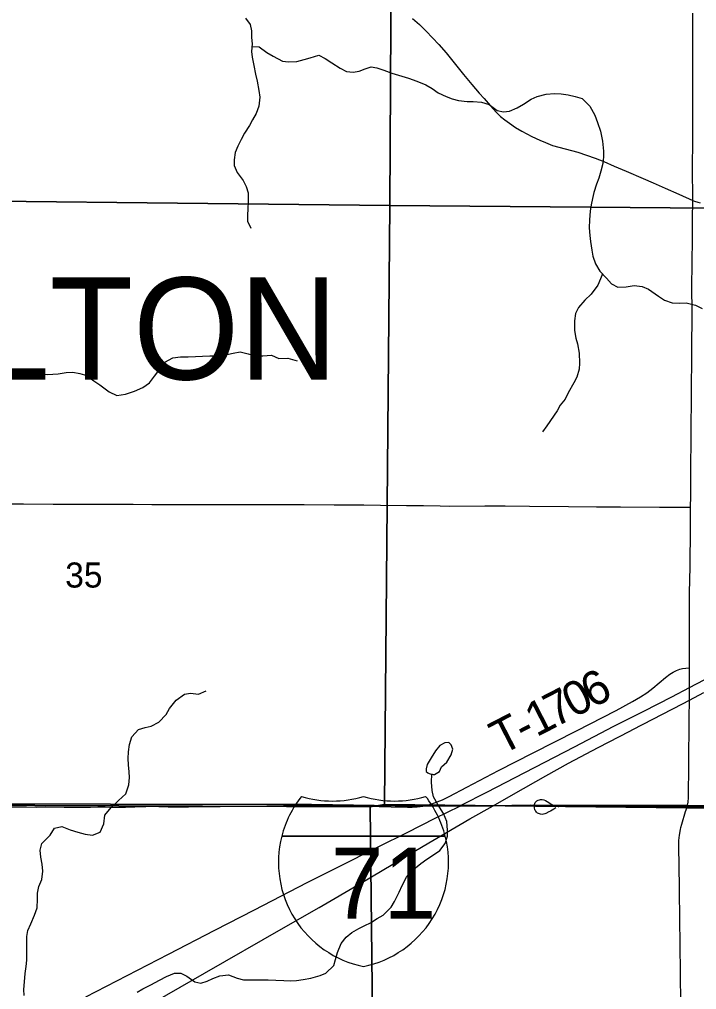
# Model space of a CAD drawing. Extents: x 1874609 to 2204689, y 815661 to 1281160.
# Drawn here: x 2004280 to 2010253, y 1023652 to 1032208 of the extents above; entities that cross this region are included whole.
import ezdxf

# ---------------------------------------------------------------- set-up
doc = ezdxf.new("R2010")
doc.units = 0
for name, color, linetype in [('GM_X_County_Road', 7, 'Continuous'), ('GM_X_Interstate_Location', 7, 'Continuous'), ('GM_X_Interstate_Route', 7, 'Continuous'), ('GM_X_Interstate_Shield', 7, 'Continuous'), ('GM_X_Minor_Lake', 7, 'Continuous'), ('GM_X_Minor_River', 7, 'Continuous'), ('GM_X_Section', 7, 'Continuous'), ('GM_X_Section_Text', 7, 'Continuous'), ('GM_X_Township', 7, 'Continuous'), ('GM_X_Township_Road', 7, 'Continuous'), ('GM_X_Township_Road_Text', 7, 'Continuous'), ('GM_X_Township_Text', 7, 'Continuous')]:
    doc.layers.add(name, color=color, linetype=linetype)

msp = doc.modelspace()

# ---------------------------------------------------------------- linework, layer by layer
at = {"layer": 'GM_X_County_Road'}
for points in [[(2007747, 1032215.9), (2007807.9, 1032161.6), (2007866.9, 1032105.1), (2007924, 1032046.6), (2007979, 1031986.2), (2008043, 1031911.7), (2008116, 1031823.5), (2008198.5, 1031721.9), (2008271.1, 1031633.2), (2008334.6, 1031558.1), (2008378.5, 1031509.4), (2008431.9, 1031447.3), (2008487.8, 1031387.1), (2008523.7, 1031353.1), (2008561.7, 1031321.5), (2008601.6, 1031292.4), (2008656.3, 1031256.1), (2008712.8, 1031222.8), (2008799.7, 1031176.5), (2008869.2, 1031143.6), (2008919, 1031121.4), (2008983.2, 1031096.5), (2009036.8, 1031080.8), (2009093.6, 1031065.9), (2009204.3, 1031035.8), (2009282.3, 1031011.7), (2009359.3, 1030984.2), (2009435.2, 1030953.7), (2009525.6, 1030915.1), (2009631.2, 1030870.6), (2009781.2, 1030805.5), (2009871.4, 1030766.5), (2009976.8, 1030721.1), (2010096.7, 1030668.1), (2010219.4, 1030610.9)], [(2010219.4, 1030610.9), (2010233.9, 1030605.8), (2010264.6, 1030595.2), (2010284.9, 1030590.2)]]:
    msp.add_lwpolyline(points, dxfattribs=at)
at = {"layer": 'GM_X_Interstate_Route'}
for points in [[(2004866.5, 1023588.6), (2005594.9, 1023965.1), (2006003, 1024175.7), (2006353.8, 1024354.3), (2006819.3, 1024596.4), (2007083.3, 1024728.6), (2007449.7, 1024912.7), (2007699, 1025038), (2007948.3, 1025162.9), (2008164, 1025270.9), (2008183.2, 1025280.5), (2008401.7, 1025393.8), (2008737.1, 1025566.8), (2009174.8, 1025792), (2009524.1, 1025973.8), (2009787, 1026108.1), (2010035.6, 1026234.7), (2010190.2, 1026315.5), (2010515.5, 1026485.5)], [(2009663, 1025931.7), (2009691.4, 1025946.4), (2010129.1, 1026171.6), (2010189.6, 1026203.8), (2010317.3, 1026271.9)], [(2005130.1, 1023348), (2005912.3, 1023797.6), (2006610.4, 1024196), (2006923.2, 1024375.6), (2007291.5, 1024590.6), (2007842.6, 1024915.4), (2008252.9, 1025156.3), (2008458.9, 1025273.6), (2008637.9, 1025375.6), (2008923, 1025538.2), (2009124.3, 1025649.2), (2009385.3, 1025787.9), (2009663, 1025931.7)]]:
    msp.add_lwpolyline(points, dxfattribs=at)
at = {"layer": 'GM_X_Interstate_Shield'}
for p, q in [((2006593.8, 1025004), (2008036.6, 1025004)), ((2008036.6, 1025004), (2006593.8, 1025004)), ((2008036.6, 1025004), (2006593.8, 1025004))]:
    msp.add_line(p, q, dxfattribs=at)
for centre, start, end in [((2007502.7, 1024774.1), 141.66896, 165.80665), ((2007041.2, 1026252.1), 253.00908, 286.99093), ((2007589.2, 1026252.1), 253.00908, 286.99093), ((2007127.7, 1024774.1), 14.19335, 38.33104), ((2007502.7, 1024774.1), 165.80665, 258.46304), ((2007127.7, 1024774.1), 281.53696, 14.19335)]:
    msp.add_arc(centre, 937.5, start, end, dxfattribs=at)
at = {"layer": 'GM_X_Minor_Lake'}
for points in [[(2007942.5, 1025549), (2007986.7, 1025574.9), (2008002.9, 1025616.9), (2008051.2, 1025658.8), (2008089.5, 1025720.8), (2008103.7, 1025772.9), (2008089.8, 1025811.1), (2008067.8, 1025831.3), (2008031.7, 1025829.4), (2007989.6, 1025805.5), (2007949.3, 1025757.6), (2007911, 1025695.6), (2007876.7, 1025637.5), (2007866.5, 1025597.5)], [(2007866.5, 1025597.5), (2007869.1, 1025574.2), (2007881.8, 1025564.4), (2007893.4, 1025558), (2007903.8, 1025555.2), (2007919.4, 1025552.2), (2007928.6, 1025549.4), (2007942.5, 1025549)]]:
    msp.add_lwpolyline(points, dxfattribs=at)
at = {"layer": 'GM_X_Minor_River'}
for points in [[(2006274.4, 1032218.5), (2006314.3, 1032162.1), (2006328.2, 1032107.9), (2006327.9, 1032047.7), (2006331.8, 1031991.5), (2006327.5, 1031925.3), (2006333.3, 1031875.2), (2006347.1, 1031802.9), (2006362.9, 1031724.6), (2006376.7, 1031662.3), (2006392.4, 1031580), (2006400.3, 1031521.8), (2006391.9, 1031441.6), (2006369.7, 1031377.5), (2006337.4, 1031323.4), (2006309.2, 1031273.4), (2006266.8, 1031205.4), (2006236.6, 1031149.3), (2006206.3, 1031091.3), (2006184, 1031035.2), (2006175.8, 1030969.1), (2006173.6, 1030918.9), (2006201.4, 1030858.6), (2006255.3, 1030786.2), (2006279.2, 1030733.9), (2006297, 1030677.6), (2006298.8, 1030603.4), (2006294.5, 1030537.2), (2006292.3, 1030483), (2006292.1, 1030428.9), (2006320, 1030366.6)], [(2006330.3, 1031968.3), (2006393.8, 1031965.2), (2006463.8, 1031916.7), (2006517.8, 1031882.4), (2006601.8, 1031839.9), (2006653.9, 1031833.6), (2006726.1, 1031837.3), (2006792.3, 1031853.1), (2006844.5, 1031868.9), (2006920.8, 1031892.6), (2006976.8, 1031864.3), (2007034.8, 1031825.9), (2007108.8, 1031779.4), (2007164.8, 1031749.1), (2007224.9, 1031742.8), (2007277.1, 1031752.6), (2007329.3, 1031772.5), (2007383.4, 1031790.3), (2007433.5, 1031782), (2007493.6, 1031761.7), (2007563.7, 1031735.3), (2007653.8, 1031706.8), (2007711.8, 1031690.5), (2007785.9, 1031664.1), (2007866, 1031629.7), (2007920, 1031599.3), (2007974, 1031561), (2008044, 1031528.5), (2008096.1, 1031506.2), (2008154.2, 1031493.9), (2008228.3, 1031483.6), (2008282.4, 1031483.4), (2008356.6, 1031479), (2008422.6, 1031456.7), (2008494.6, 1031404.2), (2008550.7, 1031393.9), (2008602.8, 1031399.7), (2008671.1, 1031429.5), (2008727.3, 1031459.3), (2008793.7, 1031503.2), (2008845.9, 1031527), (2008926.1, 1031548.7), (2009000.3, 1031554.4), (2009058.4, 1031552.1), (2009120.5, 1031543.8), (2009180.6, 1031529.5), (2009244.7, 1031509.2), (2009312.6, 1031442.7), (2009354.4, 1031362.3), (2009378.3, 1031300), (2009404.1, 1031221.6), (2009423.8, 1031133.2), (2009431.5, 1031046.9), (2009433.3, 1030996.8), (2009427.1, 1030936.6), (2009408.8, 1030868.5), (2009390.5, 1030808.4), (2009370.3, 1030756.3), (2009346, 1030682.2), (2009333.8, 1030628.1), (2009323.6, 1030572), (2009313.3, 1030515.8), (2009307.1, 1030441.6), (2009306.8, 1030369.4), (2009312.6, 1030301.2), (2009318.4, 1030249), (2009328.2, 1030172.7), (2009338, 1030118.5), (2009361.8, 1030052.2), (2009399.7, 1029987.8), (2009457.6, 1029925.4), (2009503.5, 1029875), (2009559.5, 1029846.7), (2009631.7, 1029848.4), (2009701.9, 1029862.1), (2009772, 1029851.8), (2009830.1, 1029829.4), (2009918.1, 1029766.9), (2009970.1, 1029730.5), (2010036.1, 1029708.2), (2010098.3, 1029705.9), (2010160.4, 1029709.6), (2010244.5, 1029687.2), (2010302.6, 1029658.8)], [(2009422.5, 1029963.3), (2009405.4, 1029919.6), (2009383.2, 1029863.5), (2009322.8, 1029783.5), (2009268.5, 1029731.6), (2009212.1, 1029667.7), (2009185.8, 1029613.6), (2009175.6, 1029549.5), (2009177.3, 1029463.2), (2009189.1, 1029397), (2009202.9, 1029346.8), (2009218.7, 1029264.4), (2009220.4, 1029176.2), (2009216.2, 1029122), (2009197.9, 1029051.9), (2009171.6, 1029001.8), (2009121.2, 1028915.8), (2009095, 1028859.8), (2009048.7, 1028805.8), (2009024.4, 1028755.8), (2008931.8, 1028623.8), (2008893.5, 1028571.8)], [(2004268.8, 1029087.7), (2004324.9, 1029097.5), (2004405.1, 1029091.1), (2004469.2, 1029078.8), (2004529.3, 1029076.5), (2004621.5, 1029082.2), (2004691.7, 1029093.9), (2004751.9, 1029095.6), (2004812, 1029085.3), (2004876.1, 1029067), (2004938, 1029020.6), (2004990, 1028986.2), (2005072, 1028923.7), (2005140, 1028891.3), (2005216.3, 1028903), (2005294.5, 1028928.7), (2005368.8, 1028960.5), (2005429.1, 1029002.3), (2005471.4, 1029060.3), (2005509.7, 1029112.3), (2005564.1, 1029186.3), (2005634.4, 1029224.1), (2005700.5, 1029231.8), (2005768.7, 1029233.5), (2005961.2, 1029240.7), (2006031.3, 1029242.4), (2006097.5, 1029250.2), (2006165.7, 1029265.9), (2006227.9, 1029275.7), (2006298, 1029259.3), (2006360.1, 1029241), (2006426.2, 1029240.7), (2006502.4, 1029246.3), (2006568.5, 1029218), (2006646.7, 1029221.7), (2006728.8, 1029197.2)], [(2004323.3, 1023599.3), (2004319.5, 1023653.5), (2004323.8, 1023721.7), (2004332, 1023793.8), (2004340.3, 1023856), (2004346.5, 1023912.1), (2004347, 1024048.5), (2004345.2, 1024120.7), (2004355.4, 1024172.8), (2004379.7, 1024230.9), (2004412.1, 1024309), (2004436.3, 1024373.1), (2004438.6, 1024449.3), (2004440.8, 1024501.4), (2004453, 1024561.5), (2004477.3, 1024623.6), (2004487.6, 1024695.8), (2004479.8, 1024758), (2004468, 1024820.2), (2004464.2, 1024880.4), (2004478.5, 1024940.5), (2004550.9, 1025014.4), (2004591.2, 1025076.4), (2004655.4, 1025090.2), (2004727.5, 1025059.8), (2004795.5, 1025041.4), (2004859.6, 1025021.1), (2004925.7, 1025012.8), (2004994, 1025040.5), (2005024.3, 1025112.6), (2005034.6, 1025188.8), (2005091, 1025256.7), (2005155.4, 1025320.6), (2005217.7, 1025378.5), (2005244.1, 1025458.7), (2005250.3, 1025522.8), (2005248.5, 1025573), (2005242.7, 1025633.2), (2005240.9, 1025691.3), (2005241.1, 1025747.5), (2005251.3, 1025813.7), (2005271.6, 1025879.8), (2005330, 1025945.7), (2005388.2, 1025963.5), (2005442.4, 1025975.3), (2005508.6, 1026011.1), (2005575, 1026079), (2005605.3, 1026131), (2005663.7, 1026203), (2005736, 1026256.8), (2005790.2, 1026266.6), (2005860.3, 1026256.3), (2005926.6, 1026286.1)], [(2005317.7, 1023629), (2005367.9, 1023658.9), (2005438.2, 1023692.7), (2005514.5, 1023734.4), (2005578.8, 1023768.3), (2005647, 1023798), (2005705.2, 1023797.8), (2005757.2, 1023769.5), (2005827.2, 1023719), (2005881.3, 1023708.8), (2005935.4, 1023726.6), (2005985.6, 1023748.4), (2006047.9, 1023774.2), (2006124.1, 1023781.9), (2006200.1, 1023751.5), (2006258.2, 1023737.2), (2006324.4, 1023738.9), (2006474.7, 1023738.2), (2006540.9, 1023735.9), (2006613, 1023731.6), (2006669.1, 1023729.3), (2006723.3, 1023733.1), (2006783.4, 1023740.9), (2006851.6, 1023752.6), (2006931.9, 1023776.3), (2006984.1, 1023796.1), (2007052.5, 1023864), (2007068.7, 1023918.1), (2007085, 1023980.2), (2007119.3, 1024058.3), (2007161.6, 1024114.3), (2007211.9, 1024154.2), (2007274.2, 1024192), (2007326.4, 1024217.8), (2007376.6, 1024241.7), (2007436.8, 1024277.5), (2007489.1, 1024309.4), (2007559.5, 1024377.3), (2007589.7, 1024429.3), (2007630.1, 1024511.3), (2007656.4, 1024569.4), (2007694.7, 1024643.4), (2007741, 1024699.4), (2007819.4, 1024763.2), (2007873.7, 1024803.1), (2007934, 1024841), (2007988.2, 1024878.8), (2008036.6, 1024940.8), (2008054.8, 1025004.9), (2008057, 1025059.1), (2008049.3, 1025135.3), (2008019.5, 1025205.7), (2007971.6, 1025284.1), (2007933.8, 1025352.5), (2007922, 1025408.7), (2007916.2, 1025480.9), (2007918.3, 1025552.4)]]:
    msp.add_lwpolyline(points, dxfattribs=at)
at = {"layer": 'GM_X_Section'}
for points in [[(2002182, 1035901), (2007577.2, 1035888.5), (2007548.5, 1030565.7), (2002197.7, 1030624.4)], [(2012877.9, 1035897.7), (2012849.2, 1030523), (2007548.5, 1030565.7), (2007577.2, 1035888.5), (2009320.1, 1035878.2), (2010086.6, 1035805.8), (2010681, 1035777), (2011531.4, 1035800.8)], [(2002197.7, 1030624.4), (2007548.5, 1030565.7), (2007499.6, 1025285), (2007373.6, 1025264.7), (2002195.5, 1025283.8)], [(2012849.2, 1030523), (2012824.4, 1025226.2), (2007499.6, 1025285), (2007548.5, 1030565.7)], [(2001971.4, 1025281.6), (2002195.5, 1025283.8), (2007373.6, 1025264.7), (2007432.8, 1019964.2), (2003144.4, 1020125.3), (2003143.5, 1020178), (2002039, 1020167.2)], [(2007373.6, 1025264.7), (2007499.6, 1025285), (2012824.4, 1025226.2), (2012885.7, 1019875.7), (2007432.8, 1019964.2)]]:
    msp.add_lwpolyline(points, close=True, dxfattribs=at)
at = {"layer": 'GM_X_Township'}
for points in [[(1993938.6, 1022996.1), (1993885.9, 1025282.7), (1999244.1, 1025264.8), (2003309.4, 1025289.7), (2006858, 1025283.1), (2007779, 1025268.2), (2008456.2, 1025273.8), (2008788.6, 1025279.1), (2010175.8, 1025275.6), (2012830.6, 1025241.9), (2012842.5, 1023547.9)], [(2012830.6, 1025241.9), (2010175.8, 1025275.6), (2008788.6, 1025279.1), (2008456.2, 1025273.8), (2007779, 1025268.2), (2006858, 1025283.1), (2003309.4, 1025289.7), (1999244.1, 1025264.8), (1993885.9, 1025282.7)]]:
    msp.add_lwpolyline(points, dxfattribs=at)
at = {"layer": 'GM_X_Township_Road'}
for points in [[(2010219.4, 1030610.9), (2010218.2, 1030904.6), (2010219, 1031134.3), (2010220, 1031396.9), (2010220.8, 1031544.5), (2010220, 1031774.2), (2010219.4, 1031872.6), (2010219.1, 1032086), (2010220.1, 1032167.9), (2010220.9, 1032264.1)], [(2010199.9, 1027905.6), (2010200.2, 1027937.6), (2010200.9, 1027970.5), (2010201.2, 1028013.1), (2010201.9, 1028106.9), (2010203, 1028265.2), (2010203.8, 1028495), (2010207, 1028970.9), (2010210.7, 1029200.6), (2010211.2, 1029397.4), (2010212.8, 1029512.1), (2010213.9, 1029544.7), (2010214.9, 1029642.2), (2010214.8, 1029674.5), (2010213.8, 1029690.8), (2010212.4, 1029789.2), (2010215, 1030117.3), (2010216, 1030215.7), (2010216.9, 1030330.3), (2010216.8, 1030445.2), (2010219.4, 1030609.2), (2010219.4, 1030610.9)], [(2004118.7, 1027935.7), (2004315.5, 1027934.9), (2004578.2, 1027933.3), (2004840.7, 1027933.3), (2005037.6, 1027932.5), (2005201.7, 1027933.1), (2005283.6, 1027932.7), (2005447.6, 1027931.2), (2005628.1, 1027931.1), (2005759.2, 1027931.1), (2005972.6, 1027930.1), (2006284.4, 1027929.3), (2006481.4, 1027929.6), (2006596.2, 1027928.9), (2006793.1, 1027928.5), (2007055.7, 1027928), (2007170.5, 1027927.3), (2007318.2, 1027925.9), (2007465.9, 1027924.1), (2007695.7, 1027921.9), (2007843.2, 1027919.7), (2007990.8, 1027917.9), (2008072.7, 1027916.1), (2008384.4, 1027917.1), (2008565, 1027916.8), (2008778.3, 1027914.6), (2009123, 1027912.2), (2009369.1, 1027910.1), (2009582.5, 1027909.6), (2009927, 1027907.1), (2010058.3, 1027906.4), (2010173.2, 1027905.8), (2010199.9, 1027905.6)], [(2010190.3, 1026490.3), (2010190.3, 1026493.5), (2010191.7, 1026788.7), (2010191.6, 1026936.4), (2010190.6, 1027149.8), (2010195.3, 1027379.5), (2010200.6, 1027724.1), (2010198.9, 1027822.6), (2010199.9, 1027905.6)], [(2008225.1, 1025436.2), (2008505.8, 1025583.5), (2008812.3, 1025740.7), (2009192.8, 1025933.3), (2009542.8, 1026113.9), (2009687.6, 1026191.1), (2009758.5, 1026233), (2009813.3, 1026269.5), (2009865.9, 1026309.1), (2009979.4, 1026403.7), (2010018.4, 1026433.2), (2010045.7, 1026450.4), (2010074.4, 1026465.1), (2010104.4, 1026476.7), (2010128.6, 1026482.9), (2010157.8, 1026486.4), (2010190.3, 1026490.3)], [(2010169.6, 1025267.4), (2010177.8, 1025304.1), (2010181.1, 1025345.2), (2010183, 1025427), (2010184, 1025558.3), (2010185.5, 1025771.6), (2010186.6, 1025902.8), (2010187.6, 1026050.5), (2010189.5, 1026198.2), (2010189.6, 1026203.8), (2010190.2, 1026315.5), (2010190.4, 1026345.8), (2010190.3, 1026490.3)], [(2007838.5, 1025269.9), (2007871, 1025276.5), (2007918.7, 1025289.8), (2007965.3, 1025306.5), (2008010.8, 1025326), (2008070, 1025354.8), (2008225.1, 1025436.2)], [(2008822, 1025264.4), (2008822, 1025266.4), (2008822, 1025271.9), (2008822.7, 1025278.2), (2008822.8, 1025278.7), (2008823.3, 1025283.6), (2008825.4, 1025292.5), (2008829.5, 1025300.8), (2008834.4, 1025308.4), (2008843.3, 1025316.7), (2008855.3, 1025323), (2008867.4, 1025326.1), (2008876.8, 1025327.4), (2008889.8, 1025327.2), (2008906, 1025324.2), (2008921.1, 1025318.2), (2008935.5, 1025310.3), (2008976.8, 1025283.6), (2008991.4, 1025276.3), (2009006.8, 1025271.1), (2009022.9, 1025268.1), (2009033.4, 1025267.5)], [(2004189.4, 1025263.5), (2004283.5, 1025262.7), (2004344.1, 1025262.3), (2004430.8, 1025261.6), (2004512.6, 1025262.5), (2004676.5, 1025260.1), (2004775, 1025259.5), (2004840.6, 1025259.7), (2004906.1, 1025260.9), (2004971.3, 1025262.2), (2005036.4, 1025262.6), (2005085.4, 1025261.8), (2005151.1, 1025259.9), (2005216.7, 1025261.7), (2005298.6, 1025263.6), (2005396.6, 1025267.7), (2005445.3, 1025268.8), (2005510.4, 1025266.9), (2005592.2, 1025263.9), (2005690.7, 1025262.7), (2005772.7, 1025263.3), (2005871, 1025265.3), (2006051.4, 1025267.1), (2006264.8, 1025269.4), (2006461.7, 1025271.5), (2006609.3, 1025274.6), (2006805.7, 1025276.1), (2006903.9, 1025276.7), (2007117.2, 1025274.8), (2007346.8, 1025270.6), (2007560, 1025263.9), (2007703.1, 1025260.9), (2007743.9, 1025261.9), (2007789, 1025264.5), (2007814.1, 1025267.4), (2007838.5, 1025269.9)], [(2009011.4, 1025255.3), (2008994.1, 1025243.5), (2008979.3, 1025234.3), (2008965.9, 1025226.7), (2008950.8, 1025218.3), (2008924.3, 1025206.2), (2008913.5, 1025201.7), (2008901.9, 1025197.8), (2008890.2, 1025196.7), (2008877.5, 1025197.8), (2008867.8, 1025200.5), (2008858, 1025204.3), (2008849.6, 1025209.1), (2008839.9, 1025217.4), (2008833.7, 1025225.6), (2008829.5, 1025231.9), (2008826.1, 1025241.5), (2008823.3, 1025250.5), (2008822, 1025260.8), (2008822, 1025264.4)], [(2009033.4, 1025267.5), (2009039.2, 1025267.2), (2009121, 1025269.9), (2009333.8, 1025270.5), (2009563.1, 1025269.4), (2009858, 1025268.9), (2010136.3, 1025267.4), (2010169.6, 1025267.4)], [(2010114.6, 1025080.1), (2010122.9, 1025111.8), (2010156.5, 1025221.7), (2010161, 1025237.4), (2010169.6, 1025267.4)], [(2010169.6, 1025267.4), (2010218.2, 1025267.4), (2010381.9, 1025263.6), (2010627.5, 1025261.4), (2011069.6, 1025257), (2011364.4, 1025254.6), (2011610, 1025251.2), (2011790.1, 1025249.6), (2012101.3, 1025247.6), (2012363.3, 1025245), (2012608.9, 1025242.1), (2012739.9, 1025239.5), (2012829.3, 1025236.5), (2012838.3, 1025235), (2012845, 1025233), (2012857.7, 1025226.3)], [(2010112.9, 1023554.6), (2010110.3, 1023767.9), (2010110.2, 1023849.9), (2010109.1, 1023997.3), (2010107.8, 1024079.3), (2010105.4, 1024243.4), (2010101.3, 1024555.1), (2010096, 1024916.2), (2010096.9, 1024965.6), (2010101.5, 1025015), (2010110.3, 1025063.9), (2010114.6, 1025080.1)]]:
    msp.add_lwpolyline(points, dxfattribs=at)

# ---------------------------------------------------------------- texts
at = {"layer": 'GM_X_Interstate_Location'}
for s in ['-', '.', ',']:
    msp.add_text(s, height=1, dxfattribs=at).set_placement((2007315, 1024605))
msp.add_text('71', height=1, rotation=0.00001, dxfattribs=at).set_placement((2007110.8, 1024398))
at = {"layer": 'GM_X_Interstate_Shield'}
msp.add_text('71', height=625, dxfattribs=at).set_placement((2007026.5, 1024277.4))
at = {"layer": 'GM_X_Section_Text'}
msp.add_text('35', height=221, rotation=0.00001, dxfattribs=at).set_placement((2004684.2, 1027197.4))
at = {"layer": 'GM_X_Township_Road_Text'}
for s, rotation, p in [('6', 27.39897, (2009329.7, 1026128)), ('7', 27.26796, (2009003.1, 1025959.6)), ('0', 27.2863, (2009166.2, 1026043.7)), ('1', 27.26064, (2008840.1, 1025875.6)), ('T', 27.2599, (2008532.5, 1025717.1)), ('-', 27.25991, (2008731.6, 1025819.7))]:
    msp.add_text(s, height=300, rotation=rotation, dxfattribs=at).set_placement(p)
at = {"layer": 'GM_X_Township_Text'}
msp.add_text('MILTON', height=900, rotation=0.00001, dxfattribs=at).set_placement((2002541.6, 1029032.1))

doc.saveas('drawing.dxf')
